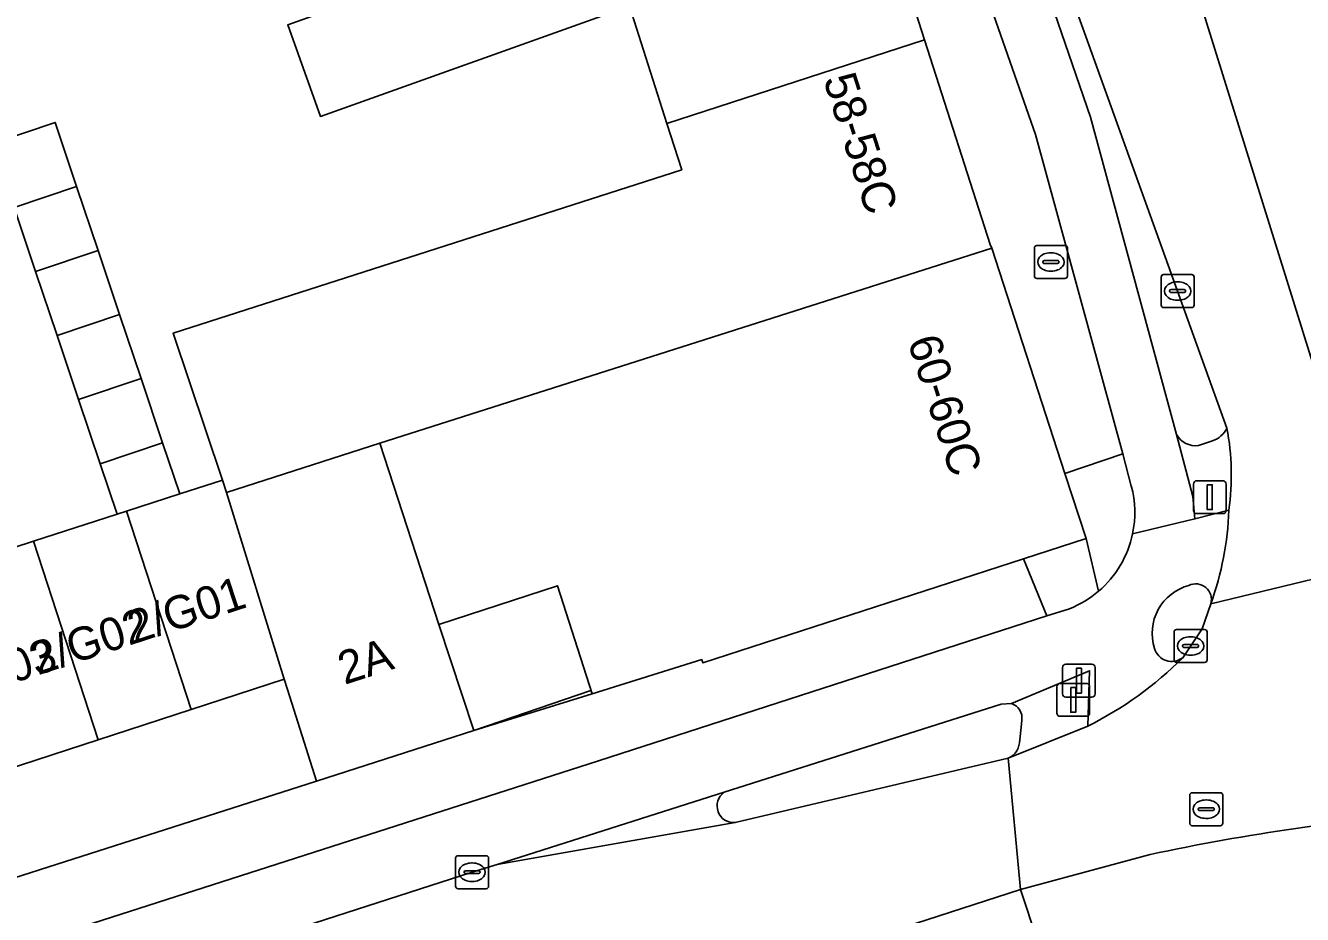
# Model space of a CAD drawing. Extents: x 159262 to 160143, y 383399 to 384319.
# Drawn here: x 159570.95 to 159609.67, y 384077.44 to 384104.41 of the extents above; entities that cross this region are included whole.
import ezdxf

# ---------------------------------------------------------------- set-up
doc = ezdxf.new("R2010")
doc.units = 0
for name, color, linetype in [('IMGEO_Brandkraan', 7, 'Continuous'), ('IMGEO_Erf', 7, 'Continuous'), ('IMGEO_Fietspad_gesloten', 7, 'Continuous'), ('IMGEO_Kolk', 7, 'Continuous'), ('IMGEO_Muur', 7, 'Continuous'), ('IMGEO_OVBaan_gesloten', 7, 'Continuous'), ('IMGEO_Pand', 7, 'Continuous'), ('IMGEO_Pand_nummerreeks', 7, 'Continuous'), ('IMGEO_Rijbaan_lokaal_gesloten', 7, 'Continuous'), ('IMGEO_Rioolput', 7, 'Continuous'), ('IMGEO_Verkeerseiland_gesloten', 7, 'Continuous'), ('IMGEO_Verkeerseiland_open', 7, 'Continuous'), ('IMGEO_Verkeersregelinstallatiepaal', 7, 'Continuous'), ('IMGEO_Voetpad_open', 7, 'Continuous')]:
    doc.layers.add(name, color=color, linetype=linetype)

msp = doc.modelspace()

# ---------------------------------------------------------------- linework, layer by layer
at = {"layer": 'IMGEO_Brandkraan'}
for p, q in [((159601.542, 384096.811), (159601.542, 384097.663)), ((159601.617, 384097.737), (159602.469, 384097.737)), ((159602.543, 384097.663), (159602.543, 384096.811)), ((159601.801, 384097.231), (159601.801, 384097.243)), ((159602.239, 384097.194), (159601.841, 384097.194)), ((159601.844, 384097.28), (159602.242, 384097.28)), ((159602.03, 384097.517), (159602.055, 384097.517)), ((159602.285, 384097.243), (159602.285, 384097.231)), ((159602.053, 384096.957), (159602.028, 384096.957)), ((159602.469, 384096.737), (159601.617, 384096.737))]:
    msp.add_line(p, q, dxfattribs=at)
for points in [[(159601.542, 384096.811), (159601.542, 384097.663)], [(159601.617, 384097.737), (159602.469, 384097.737)], [(159602.543, 384097.663), (159602.543, 384096.811)], [(159602.469, 384096.737), (159601.617, 384096.737)]]:
    msp.add_lwpolyline(points, dxfattribs=at)
for centre, radius, start, end in [((159601.619, 384097.661), 0.0765, 91.552, 178.448), ((159601.619, 384097.661), 0.0765, 91.552, 178.448), ((159602.467, 384097.661), 0.0765, 1.552, 88.448), ((159602.467, 384097.661), 0.0765, 1.552, 88.448), ((159601.841, 384097.24), 0.0403, 85.8775, 175.7526), ((159601.838, 384097.23), 0.0366, 178.938, 274.7102), ((159602.242, 384097.237), 0.043, 264.8664, 352.4533), ((159602.246, 384097.242), 0.0386, 1.7309, 96.639), ((159601.619, 384096.813), 0.0765, 181.552, 268.448), ((159601.619, 384096.813), 0.0765, 181.552, 268.448), ((159602.467, 384096.813), 0.0765, 271.552, 358.448), ((159602.467, 384096.813), 0.0765, 271.552, 358.448)]:
    msp.add_arc(centre, radius, start, end, dxfattribs=at)
for centre, major_axis, ratio, start_param, end_param in [((159602.029, 384097.237), (-0.387, 0.002), 0.722429, 4.712389, 7.853982), ((159602.054, 384097.237), (-0.39, 0.002), 0.717154, 1.570796, 4.712389)]:
    msp.add_ellipse(centre, major_axis=major_axis, ratio=ratio, start_param=start_param, end_param=end_param, dxfattribs=at)
at = {"layer": 'IMGEO_Erf'}
for points in [[(159569.947, 384100.835), (159571.844, 384101.471), (159572.495, 384099.527), (159573.147, 384097.584), (159573.799, 384095.64), (159574.451, 384093.697), (159575.103, 384091.753), (159575.624, 384090.199), (159576.919, 384090.619), (159575.423, 384095.077), (159590.845, 384100.038), (159590.397, 384101.438), (159589.258, 384104.999), (159579.889, 384101.652), (159578.896, 384104.433)], [(159568.367, 384087.848), (159571.187, 384088.762), (159573.721, 384089.583), (159573.206, 384091.117), (159572.555, 384093.061), (159571.903, 384095.004), (159571.251, 384096.948), (159570.599, 384098.892)], [(159558.885, 384074.794), (159579.768, 384081.482), (159578.887, 384084.261), (159578.786, 384084.573), (159575.967, 384083.655), (159573.148, 384082.738), (159570.33, 384081.82)]]:
    msp.add_lwpolyline(points, dxfattribs=at)
msp.add_lwpolyline([(159583.482, 384086.238), (159584.542, 384083.02), (159588.125, 384084.136), (159587.083, 384087.411)], close=True, dxfattribs=at)
at = {"layer": 'IMGEO_Fietspad_gesloten'}
for points in [[(159603.247, 384101.636), (159595.897, 384123.026), (159593.472, 384129.402), (159592.199, 384132.75), (159590.948, 384136.085), (159589.163, 384135.465)], [(159590.536, 384131.591), (159595.359, 384118.968), (159597.619, 384112.418), (159601.577, 384101.103), (159604.229, 384091.417), (159604.481, 384090.439)], [(159604.52, 384088.984), (159606.41, 384089.443), (159606.35, 384090.119), (159605.855, 384092.002), (159603.247, 384101.636)], [(159607.438, 384089.708), (159606.41, 384089.443), (159604.52, 384088.984)], [(159602.603, 384086.715), (159601.922, 384086.495), (159588.327, 384082.101), (159558.226, 384072.43), (159521.215, 384061.538), (159513.065, 384059.092), (159510.209, 384058.194), (159500, 384054.9), (159487.366, 384050.824)], [(159584.489, 384078.719), (159585.252, 384078.958), (159592.135, 384081.144), (159600.531, 384083.815), (159600.851, 384083.835), (159603.214, 384084.833), (159603.164, 384083.156)], [(159540.109, 384064.506), (159540.166, 384064.405), (159546.614, 384066.49), (159584.489, 384078.719)]]:
    msp.add_lwpolyline(points, dxfattribs=at)
for centre, radius, start, end in [((159601.448, 384089.63), 3.139, 348.1286, 14.9422), ((159598.303, 384089.992), 9.139, 340.0136, 358.2213), ((159601.448, 384089.633), 3.139, 310.5427, 348.0746), ((159601.461, 384089.621), 3.123, 291.4586, 310.5069), ((159606.625, 384085.965), 1.512, 105.3308, 197.5155), ((159606.434, 384086.995), 0.476, 344.4753, 115.9981), ((159598.31, 384092.922), 10.906, 296.4297, 315.1379), ((159605.707, 384085.661), 0.546, 196.1111, 307.5815)]:
    msp.add_arc(centre, radius, start, end, dxfattribs=at)
at = {"layer": 'IMGEO_Kolk'}
for p, q in [((159605.46, 384096.854), (159606.312, 384096.854)), ((159605.385, 384095.928), (159605.385, 384096.78)), ((159605.687, 384096.397), (159606.085, 384096.397)), ((159605.873, 384096.634), (159605.898, 384096.634)), ((159606.386, 384096.78), (159606.386, 384095.928)), ((159605.644, 384096.348), (159605.644, 384096.36)), ((159606.082, 384096.311), (159605.684, 384096.311)), ((159605.896, 384096.074), (159605.871, 384096.074)), ((159606.128, 384096.36), (159606.128, 384096.348)), ((159606.312, 384095.854), (159605.46, 384095.854)), ((159605.779, 384085.159), (159605.779, 384086.011)), ((159605.854, 384086.085), (159606.706, 384086.085)), ((159606.78, 384086.011), (159606.78, 384085.159)), ((159606.038, 384085.579), (159606.038, 384085.591)), ((159606.081, 384085.628), (159606.479, 384085.628)), ((159606.267, 384085.865), (159606.292, 384085.865)), ((159606.522, 384085.591), (159606.522, 384085.579)), ((159606.476, 384085.542), (159606.078, 384085.542)), ((159606.29, 384085.305), (159606.265, 384085.305)), ((159606.706, 384085.085), (159605.854, 384085.085)), ((159583.987, 384078.294), (159583.987, 384079.146)), ((159584.062, 384079.22), (159584.914, 384079.22)), ((159584.475, 384079), (159584.5, 384079)), ((159584.988, 384079.146), (159584.988, 384078.294)), ((159584.246, 384078.714), (159584.246, 384078.726)), ((159584.684, 384078.677), (159584.286, 384078.677)), ((159584.289, 384078.763), (159584.687, 384078.763)), ((159584.73, 384078.726), (159584.73, 384078.714)), ((159584.914, 384078.22), (159584.062, 384078.22)), ((159584.498, 384078.44), (159584.473, 384078.44))]:
    msp.add_line(p, q, dxfattribs=at)
for points in [[(159605.46, 384096.854), (159606.312, 384096.854)], [(159605.385, 384095.928), (159605.385, 384096.78)], [(159606.386, 384096.78), (159606.386, 384095.928)], [(159606.312, 384095.854), (159605.46, 384095.854)], [(159605.779, 384085.159), (159605.779, 384086.011)], [(159605.854, 384086.085), (159606.706, 384086.085)], [(159606.78, 384086.011), (159606.78, 384085.159)], [(159606.706, 384085.085), (159605.854, 384085.085)], [(159583.987, 384078.294), (159583.987, 384079.146)], [(159584.062, 384079.22), (159584.914, 384079.22)], [(159584.988, 384079.146), (159584.988, 384078.294)], [(159584.914, 384078.22), (159584.062, 384078.22)]]:
    msp.add_lwpolyline(points, dxfattribs=at)
for centre, radius, start, end in [((159605.462, 384096.778), 0.0765, 91.552, 178.448), ((159605.462, 384096.778), 0.0765, 91.552, 178.448), ((159606.31, 384096.778), 0.0765, 1.552, 88.448), ((159606.31, 384096.778), 0.0765, 1.552, 88.448), ((159605.684, 384096.357), 0.0403, 85.8775, 175.7526), ((159606.089, 384096.359), 0.0386, 1.7309, 96.639), ((159605.681, 384096.347), 0.0366, 178.938, 274.7102), ((159606.085, 384096.354), 0.043, 264.8664, 352.4533), ((159605.462, 384095.93), 0.0765, 181.552, 268.448), ((159605.462, 384095.93), 0.0765, 181.552, 268.448), ((159606.31, 384095.93), 0.0765, 271.552, 358.448), ((159606.31, 384095.93), 0.0765, 271.552, 358.448), ((159605.856, 384086.009), 0.0765, 91.552, 178.448), ((159605.856, 384086.009), 0.0765, 91.552, 178.448), ((159606.704, 384086.009), 0.0765, 1.552, 88.448), ((159606.704, 384086.009), 0.0765, 1.552, 88.448), ((159606.078, 384085.588), 0.0403, 85.8775, 175.7526), ((159606.075, 384085.578), 0.0366, 178.938, 274.7102), ((159606.479, 384085.585), 0.043, 264.8664, 352.4533), ((159606.483, 384085.59), 0.0386, 1.7309, 96.639), ((159605.856, 384085.161), 0.0765, 181.552, 268.448), ((159605.856, 384085.161), 0.0765, 181.552, 268.448), ((159606.704, 384085.161), 0.0765, 271.552, 358.448), ((159606.704, 384085.161), 0.0765, 271.552, 358.448), ((159584.064, 384079.144), 0.0765, 91.552, 178.448), ((159584.064, 384079.144), 0.0765, 91.552, 178.448), ((159584.912, 384079.144), 0.0765, 1.552, 88.448), ((159584.912, 384079.144), 0.0765, 1.552, 88.448), ((159584.286, 384078.723), 0.0403, 85.8775, 175.7526), ((159584.283, 384078.713), 0.0366, 178.938, 274.7102), ((159584.687, 384078.72), 0.043, 264.8664, 352.4533), ((159584.691, 384078.725), 0.0386, 1.7309, 96.639), ((159584.064, 384078.296), 0.0765, 181.552, 268.448), ((159584.064, 384078.296), 0.0765, 181.552, 268.448), ((159584.912, 384078.296), 0.0765, 271.552, 358.448), ((159584.912, 384078.296), 0.0765, 271.552, 358.448)]:
    msp.add_arc(centre, radius, start, end, dxfattribs=at)
for centre, major_axis, ratio, start_param, end_param in [((159605.872, 384096.354), (-0.387, 0.002), 0.722429, 4.712389, 7.853982), ((159605.897, 384096.354), (-0.39, 0.002), 0.717154, 1.570796, 4.712389), ((159606.266, 384085.585), (-0.387, 0.002), 0.722429, 4.712389, 7.853982), ((159606.291, 384085.585), (-0.39, 0.002), 0.717154, 1.570796, 4.712389), ((159584.474, 384078.72), (-0.387, 0.002), 0.722429, 4.712389, 7.853982), ((159584.499, 384078.72), (-0.39, 0.002), 0.717154, 1.570796, 4.712389)]:
    msp.add_ellipse(centre, major_axis=major_axis, ratio=ratio, start_param=start_param, end_param=end_param, dxfattribs=at)
at = {"layer": 'IMGEO_Muur'}
msp.add_lwpolyline([(159588.093, 384084.237), (159584.542, 384083.02)], dxfattribs=at)
at = {"layer": 'IMGEO_OVBaan_gesloten'}
msp.add_lwpolyline([(159605.055, 384079.258), (159601.117, 384078.199), (159602.132, 384075.142), (159603.195, 384071.939), (159604.48, 384072.311), (159604.84, 384071.94)], dxfattribs=at)
msp.add_lwpolyline([(159602.132, 384075.142), (159601.117, 384078.199), (159590.472, 384074.746), (159590.32, 384074.894), (159586.382, 384073.613), (159584.724, 384073.144), (159560.604, 384065.317), (159538.724, 384058.136), (159539.794, 384054.841), (159561.861, 384062.003)], close=True, dxfattribs=at)
msp.add_arc((159619.225, 384012.798), 67.954, 94.47181, 102.03605, dxfattribs=at)
at = {"layer": 'IMGEO_Pand'}
for points in [[(159596.125, 384110.486), (159588.317, 384108.039), (159588.393, 384107.825), (159579.782, 384104.75), (159578.896, 384104.433), (159579.889, 384101.652), (159589.258, 384104.999), (159590.397, 384101.438), (159598.209, 384103.981)], [(159600.254, 384097.654), (159600.2, 384097.766), (159598.209, 384103.981), (159590.397, 384101.438), (159590.845, 384100.038), (159575.423, 384095.077), (159576.919, 384090.619), (159577.036, 384090.239), (159581.689, 384091.735)], [(159570.599, 384098.892), (159572.495, 384099.527), (159571.844, 384101.471), (159569.947, 384100.835)], [(159571.251, 384096.948), (159573.147, 384097.584), (159572.495, 384099.527), (159570.599, 384098.892)], [(159571.903, 384095.004), (159573.799, 384095.64), (159573.147, 384097.584), (159571.251, 384096.948)], [(159603.109, 384088.843), (159602.47, 384090.815), (159600.254, 384097.654), (159581.689, 384091.735), (159583.482, 384086.238), (159587.083, 384087.411), (159588.125, 384084.136), (159591.455, 384085.172), (159591.486, 384085.076), (159601.207, 384088.226)], [(159571.903, 384095.004), (159572.555, 384093.061), (159574.451, 384093.697), (159573.799, 384095.64)], [(159575.103, 384091.753), (159574.451, 384093.697), (159572.555, 384093.061), (159573.206, 384091.117)], [(159575.103, 384091.753), (159573.206, 384091.117), (159573.721, 384089.583), (159574.007, 384089.676), (159575.624, 384090.199)], [(159577.036, 384090.239), (159578.786, 384084.573), (159578.887, 384084.261), (159579.768, 384081.482), (159584.542, 384083.02), (159583.482, 384086.238), (159581.689, 384091.735)], [(159577.036, 384090.239), (159576.919, 384090.619), (159575.624, 384090.199), (159574.007, 384089.676), (159575.967, 384083.655), (159578.786, 384084.573)], [(159575.967, 384083.655), (159574.007, 384089.676), (159573.721, 384089.583), (159571.187, 384088.762), (159573.148, 384082.738)], [(159568.367, 384087.848), (159570.33, 384081.82), (159573.148, 384082.738), (159571.187, 384088.762)]]:
    msp.add_lwpolyline(points, close=True, dxfattribs=at)
at = {"layer": 'IMGEO_Rijbaan_lokaal_gesloten'}
for points in [[(159612.823, 384088.3), (159611.621, 384088.894), (159590.661, 384156.209), (159587.509, 384161.555), (159585.173, 384160.437)], [(159590.553, 384137.29), (159590.948, 384136.085), (159591.516, 384136.291), (159592.504, 384133.541), (159593.08, 384131.919), (159603.964, 384101.696), (159607.382, 384092.196)], [(159615.646, 384086.025), (159615.447, 384087.002), (159615.447, 384087.002), (159612.823, 384088.3), (159606.892, 384086.868), (159606.635, 384086.11), (159606.04, 384085.229)], [(159606.892, 384086.868), (159612.823, 384088.3)], [(159603.164, 384083.156), (159600.747, 384082.176), (159601.117, 384078.199), (159605.055, 384079.258)], [(159590.32, 384074.894), (159590.472, 384074.746), (159601.117, 384078.199), (159600.747, 384082.176), (159592.468, 384080.226), (159585.252, 384078.958), (159584.489, 384078.719), (159546.614, 384066.49), (159540.166, 384064.405)]]:
    msp.add_lwpolyline(points, dxfattribs=at)
for centre, radius, start, end in [((159599.875, 384090.782), 7.639, 351.9152, 10.6636), ((159598.303, 384089.992), 9.139, 340.0136, 358.2213), ((159598.31, 384092.922), 10.906, 296.4297, 315.1379), ((159619.225, 384012.798), 67.954, 94.47181, 102.03605)]:
    msp.add_arc(centre, radius, start, end, dxfattribs=at)
at = {"layer": 'IMGEO_Rioolput'}
for p, q in [((159606.253, 384080.206), (159606.253, 384081.058)), ((159606.328, 384081.132), (159607.18, 384081.132)), ((159606.741, 384080.912), (159606.766, 384080.912)), ((159607.254, 384081.058), (159607.254, 384080.206)), ((159606.512, 384080.626), (159606.512, 384080.638)), ((159606.95, 384080.589), (159606.552, 384080.589)), ((159606.555, 384080.675), (159606.953, 384080.675)), ((159606.996, 384080.638), (159606.996, 384080.626)), ((159606.764, 384080.352), (159606.739, 384080.352)), ((159607.18, 384080.132), (159606.328, 384080.132))]:
    msp.add_line(p, q, dxfattribs=at)
for points in [[(159606.253, 384080.206), (159606.253, 384081.058)], [(159606.328, 384081.132), (159607.18, 384081.132)], [(159607.254, 384081.058), (159607.254, 384080.206)], [(159607.18, 384080.132), (159606.328, 384080.132)]]:
    msp.add_lwpolyline(points, dxfattribs=at)
for centre, radius, start, end in [((159606.33, 384081.056), 0.0765, 91.552, 178.448), ((159606.33, 384081.056), 0.0765, 91.552, 178.448), ((159607.178, 384081.056), 0.0765, 1.552, 88.448), ((159607.178, 384081.056), 0.0765, 1.552, 88.448), ((159606.552, 384080.635), 0.0403, 85.8775, 175.7526), ((159606.549, 384080.625), 0.0366, 178.938, 274.7102), ((159606.953, 384080.632), 0.043, 264.8664, 352.4533), ((159606.957, 384080.637), 0.0386, 1.7309, 96.639), ((159606.33, 384080.208), 0.0765, 181.552, 268.448), ((159606.33, 384080.208), 0.0765, 181.552, 268.448), ((159607.178, 384080.208), 0.0765, 271.552, 358.448), ((159607.178, 384080.208), 0.0765, 271.552, 358.448)]:
    msp.add_arc(centre, radius, start, end, dxfattribs=at)
for centre, major_axis, ratio, start_param, end_param in [((159606.74, 384080.632), (-0.387, 0.002), 0.722429, 4.712389, 7.853982), ((159606.765, 384080.632), (-0.39, 0.002), 0.717154, 1.570796, 4.712389)]:
    msp.add_ellipse(centre, major_axis=major_axis, ratio=ratio, start_param=start_param, end_param=end_param, dxfattribs=at)
at = {"layer": 'IMGEO_Verkeerseiland_gesloten'}
for points in [[(159603.964, 384101.696), (159593.08, 384131.919), (159592.504, 384133.541), (159591.516, 384136.291), (159590.948, 384136.085), (159592.199, 384132.75), (159593.472, 384129.402), (159595.897, 384123.026), (159603.247, 384101.636), (159605.855, 384092.002)], [(159607.382, 384092.196), (159603.964, 384101.696)], [(159606.517, 384091.668), (159606.946, 384091.81)], [(159606.04, 384085.229), (159606.635, 384086.11), (159606.892, 384086.868)], [(159600.851, 384083.835), (159600.531, 384083.815), (159592.135, 384081.144)], [(159601.096, 384082.738), (159601.159, 384083.328)], [(159592.468, 384080.226), (159600.747, 384082.176)]]:
    msp.add_lwpolyline(points, dxfattribs=at)
for centre, radius, start, end in [((159606.681, 384092.549), 0.785, 289.7553, 333.283), ((159606.431, 384092.32), 0.658, 208.9051, 277.5501), ((159606.625, 384085.965), 1.512, 105.3308, 197.5155), ((159606.434, 384086.995), 0.476, 344.4753, 115.9981), ((159605.707, 384085.661), 0.546, 196.1111, 307.5815), ((159600.714, 384083.405), 0.452, 350.2284, 72.3285), ((159600.498, 384082.72), 0.598, 294.5984, 1.7213), ((159592.423, 384080.729), 0.505, 124.746, 275.1299)]:
    msp.add_arc(centre, radius, start, end, dxfattribs=at)
at = {"layer": 'IMGEO_Verkeerseiland_open'}
msp.add_lwpolyline([(159592.135, 384081.144), (159585.252, 384078.958), (159592.468, 384080.226)], dxfattribs=at)
msp.add_arc((159592.423, 384080.729), 0.505, 124.746, 275.1299, dxfattribs=at)
at = {"layer": 'IMGEO_Verkeersregelinstallatiepaal'}
for p, q in [((159606.465, 384090.6), (159607.255, 384090.6)), ((159607.255, 384090.6), (159606.465, 384090.6)), ((159606.365, 384089.7), (159606.365, 384090.5)), ((159606.365, 384090.5), (159606.365, 384089.7)), ((159607.355, 384090.5), (159607.355, 384089.7)), ((159607.355, 384089.7), (159607.355, 384090.5)), ((159607.255, 384089.6), (159606.465, 384089.6)), ((159606.465, 384089.6), (159607.255, 384089.6)), ((159602.397, 384084.132), (159602.397, 384084.932)), ((159602.397, 384084.932), (159602.397, 384084.132)), ((159602.497, 384085.032), (159603.287, 384085.032)), ((159603.287, 384085.032), (159602.497, 384085.032)), ((159603.387, 384084.932), (159603.387, 384084.132)), ((159603.387, 384084.132), (159603.387, 384084.932)), ((159602.327, 384084.45), (159603.117, 384084.45)), ((159603.117, 384084.45), (159602.327, 384084.45)), ((159602.227, 384083.55), (159602.227, 384084.35)), ((159602.227, 384084.35), (159602.227, 384083.55)), ((159603.287, 384084.032), (159602.497, 384084.032)), ((159602.497, 384084.032), (159603.287, 384084.032)), ((159603.217, 384084.35), (159603.217, 384083.55)), ((159603.217, 384083.55), (159603.217, 384084.35)), ((159603.117, 384083.45), (159602.327, 384083.45)), ((159602.327, 384083.45), (159603.117, 384083.45))]:
    msp.add_line(p, q, dxfattribs=at)
for points in [[(159606.785, 384090.475), (159606.935, 384090.475), (159606.935, 384089.725), (159606.785, 384089.725), (159606.785, 384090.475)], [(159602.817, 384084.907), (159602.967, 384084.907), (159602.967, 384084.157), (159602.817, 384084.157), (159602.817, 384084.907)], [(159602.647, 384084.325), (159602.797, 384084.325), (159602.797, 384083.575), (159602.647, 384083.575), (159602.647, 384084.325)]]:
    msp.add_lwpolyline(points, dxfattribs=at)
for centre, start, end in [((159606.465, 384090.5), 90, 180), ((159606.465, 384090.5), 90, 180), ((159607.255, 384090.5), 0, 90), ((159607.255, 384090.5), 360, 90), ((159606.465, 384089.7), 180, 270), ((159606.465, 384089.7), 180, 270), ((159607.255, 384089.7), 270, 0), ((159607.255, 384089.7), 270, 0), ((159602.497, 384084.932), 90, 180), ((159602.497, 384084.932), 90, 180), ((159603.287, 384084.932), 0, 90), ((159603.287, 384084.932), 360, 90), ((159602.327, 384084.35), 90, 180), ((159602.327, 384084.35), 90, 180), ((159603.117, 384084.35), 0, 90), ((159603.117, 384084.35), 360, 90), ((159602.497, 384084.132), 180, 270), ((159602.497, 384084.132), 180, 270), ((159603.287, 384084.132), 270, 0), ((159603.287, 384084.132), 270, 0), ((159602.327, 384083.55), 180, 270), ((159602.327, 384083.55), 180, 270), ((159603.117, 384083.55), 270, 0), ((159603.117, 384083.55), 270, 0)]:
    msp.add_arc(centre, 0.1, start, end, dxfattribs=at)
at = {"layer": 'IMGEO_Voetpad_open'}
for points in [[(159592.091, 384121.374), (159592.608, 384119.952), (159595.324, 384112.589), (159596.125, 384110.486), (159598.209, 384103.981), (159600.2, 384097.766), (159600.254, 384097.654), (159602.47, 384090.815), (159604.229, 384091.417), (159601.577, 384101.103), (159597.619, 384112.418), (159595.359, 384118.968), (159590.536, 384131.591)], [(159605.855, 384092.002), (159606.35, 384090.119), (159606.41, 384089.443), (159607.438, 384089.708)], [(159606.946, 384091.81), (159606.517, 384091.668)], [(159604.481, 384090.439), (159604.229, 384091.417), (159602.47, 384090.815), (159603.109, 384088.843), (159603.489, 384087.247)], [(159603.109, 384088.843), (159601.207, 384088.226), (159601.922, 384086.495), (159602.603, 384086.715)], [(159603.489, 384087.247), (159603.109, 384088.843)], [(159487.366, 384050.824), (159500, 384054.9), (159510.209, 384058.194), (159513.065, 384059.092), (159521.215, 384061.538), (159558.226, 384072.43), (159588.327, 384082.101), (159601.922, 384086.495), (159601.207, 384088.226), (159591.486, 384085.076), (159591.455, 384085.172), (159588.125, 384084.136), (159584.542, 384083.02), (159579.768, 384081.482), (159558.885, 384074.794), (159543.362, 384070.117), (159511.609, 384060.643), (159500, 384056.891), (159487.001, 384052.689)], [(159600.747, 384082.176), (159603.164, 384083.156), (159603.214, 384084.833), (159600.851, 384083.835)], [(159601.159, 384083.328), (159601.096, 384082.738)]]:
    msp.add_lwpolyline(points, dxfattribs=at)
for centre, radius, start, end in [((159606.681, 384092.549), 0.785, 289.7553, 333.283), ((159599.875, 384090.782), 7.639, 351.9152, 10.6636), ((159606.431, 384092.32), 0.658, 208.9051, 277.5501), ((159601.448, 384089.63), 3.139, 348.1286, 14.9422), ((159601.448, 384089.633), 3.139, 310.5427, 348.0746), ((159601.461, 384089.621), 3.123, 291.4586, 310.5069), ((159600.714, 384083.405), 0.452, 350.2284, 72.3285), ((159600.498, 384082.72), 0.598, 294.5984, 1.7213)]:
    msp.add_arc(centre, radius, start, end, dxfattribs=at)

# ---------------------------------------------------------------- texts
at = {"layer": 'IMGEO_Pand_nummerreeks'}
for s, rotation, p in [('58-58C', 287.8302, (159595.13, 384102.781)), ('60-60C', 287.8302, (159597.686, 384094.835)), ('2/G01', 18.0521, (159574.241, 384085.645)), ('2/G02', 18.0521, (159571.318, 384084.692)), ('2/G03', 18.0521, (159568.511, 384083.778)), ('2A', 17.857, (159580.617, 384084.403))]:
    msp.add_text(s, height=1, rotation=rotation, dxfattribs=at).set_placement(p)

doc.saveas('drawing.dxf')
